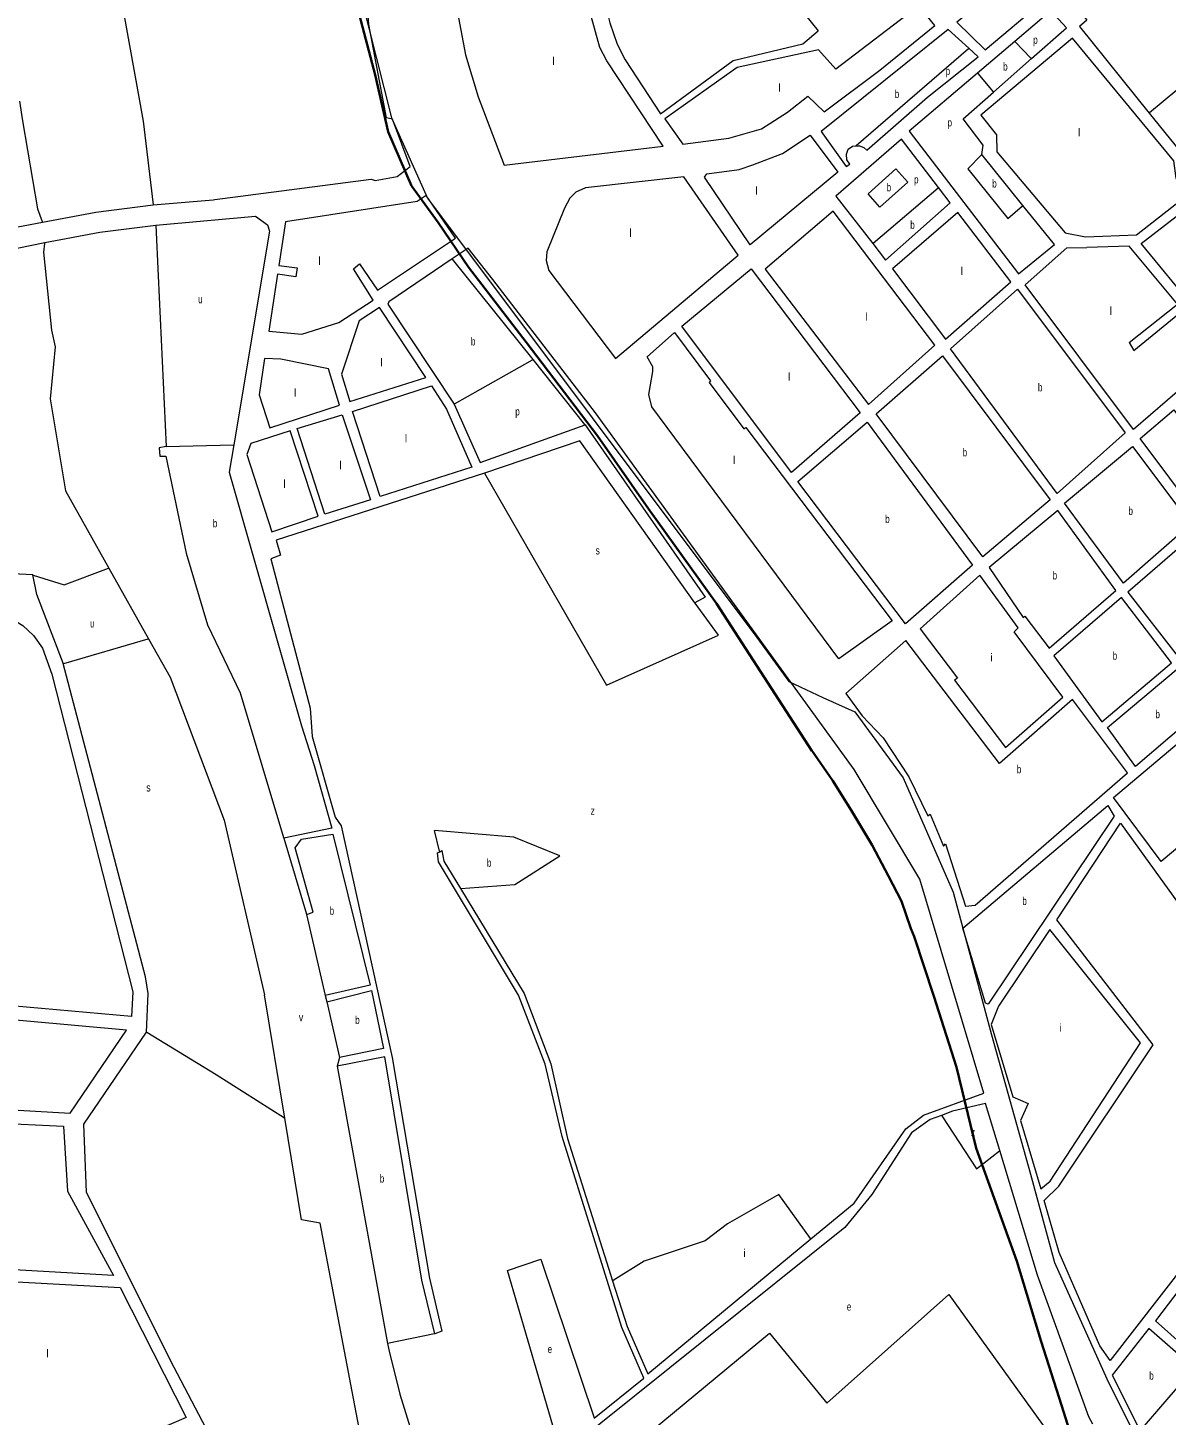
# Model space of a CAD drawing. Extents: x 639657 to 671642, y 222838 to 252123.
# Drawn here: x 653020 to 654443, y 230977 to 232711 of the extents above; entities that cross this region are included whole.
import ezdxf

# ---------------------------------------------------------------- set-up
doc = ezdxf.new("R2010")
doc.units = 0
doc.header["$LTSCALE"] = 4
for name, color, linetype, lineweight in [('1', 7, 'Continuous', 13), ('21', 7, 'Continuous', 13), ('5', 7, 'Continuous', 13), ('57', 7, 'Continuous', 35)]:
    doc.layers.add(name, color=color, linetype=linetype, lineweight=lineweight)
doc.layers.add('7', color=7, linetype='Continuous')

msp = doc.modelspace()

# ---------------------------------------------------------------- linework, layer by layer
at = {"layer": '1'}
msp.add_line((653332.296, 232403.231), (653321.48, 232332.04), dxfattribs=at)
for points in [[(653911.143, 232855.723), (653870.92, 232825.07), (653731.52, 232800.25), (653728.35, 232794.64), (653747.46, 232717.32), (653756.92, 232691), (653766.81, 232671.28)], [(653911.143, 232855.723), (653935.122, 232828.128), (653967.271, 232758.041), (654007.973, 232707.728)], [(654490.49, 232662.19), (654501.05, 232672.47), (654391.99, 232805.49), (654323.08, 232746.16), (654343.43, 232720.76), (654334.17, 232712.83), (654421.359, 232604.808), (654504.93, 232501.27)], [(654209.868, 232741.381), (654180.96, 232718.36), (654216.55, 232683.9), (654286.75, 232743.02), (654266.871, 232767.837), (654257.61, 232779.4)], [(653254.14, 232496.55), (653449.43, 232522.03), (653454.39, 232520.57), (653481.84, 232525.52), (653498.06, 232538.11), (653476.09, 232597.16), (653468.56, 232598.6), (653446.33, 232715.38), (653443.19, 232757), (653437.95, 232767.04)], [(654274.154, 232672.782), (654317.84, 232711.37), (654298.33, 232732.47), (654253.466, 232694.311), (654206.676, 232654.513)], [(653766.81, 232671.28), (653810.74, 232603.87), (653901.84, 232670.59), (653988.5, 232691.33), (654007.973, 232707.728)], [(654170.2, 232709.15), (654011.51, 232581.71), (654043, 232538.03), (654047.3, 232540.81), (654043.66, 232546.41), (654043.04, 232553.5), (654045.41, 232559.5), (654050.58, 232563.57), (654054.985, 232563.775)], [(654054.985, 232563.775), (654059.39, 232563.98), (654064.98, 232561.82), (654068.62, 232558.38), (654144.42, 232624.57), (654207.72, 232675.12), (654196.025, 232685.728), (654170.2, 232709.15)], [(654212.16, 232553.1), (654213.91, 232564.69), (654189.06, 232597.62), (654226.831, 232630.983), (654274.154, 232672.782)], [(654206.676, 232654.513), (654121.54, 232582.1), (654258.23, 232403.92)], [(654111.85, 232572.24), (654030.02, 232500.9), (654075.959, 232441.673)], [(654075.959, 232441.673), (654091.94, 232421.07), (654172.91, 232492.4), (654158.186, 232511.652), (654111.85, 232572.24)], [(654258.23, 232403.92), (654303.22, 232440.54), (654263.681, 232489.414), (654212.16, 232553.1)], [(652720.53, 232511.37), (652910.96, 232444.32), (653038.796, 232468.37)], [(653177.12, 232489.88), (653252.14, 232496.377), (653254.14, 232496.55)], [(653321.48, 232332.04), (653362.75, 232328.36), (653409.03, 232343.13), (653451.98, 232370.75), (653427.16, 232410.02), (653434.84, 232416.53), (653457.46, 232383.46), (653554.88, 232448.24), (653518.13, 232501.58), (653507.02, 232494.19), (653342.25, 232468.75), (653333.988, 232414.368), (653356.978, 232411.169), (653355.52, 232400.227), (653332.296, 232403.231)], [(653038.796, 232468.37), (653105.341, 232480.889), (653177.12, 232489.88)], [(653180.28, 232464.6), (653304.916, 232475.694), (653319.93, 232465.13), (653322.36, 232456.99), (653277.971, 232190.204)], [(653041.627, 232442.86), (653110.66, 232455.72), (653180.28, 232464.6)], [(653026.9, 232027.46), (652943.44, 232031.79), (652934.28, 232038.17), (652926.35, 232051.32), (652904.52, 232213.22), (652891.17, 232412.22), (653041.627, 232442.86)], [(653550.766, 232422.451), (653471.54, 232368.77), (653470.07, 232365.75), (653552.95, 232240.92)], [(653998.749, 231197.671), (654052.77, 231242.38), (654117.157, 231335.283), (654139.227, 231352.322), (654214.969, 231379.833), (654134.9, 231647.26), (654052.99, 231784.28), (653729.498, 232230.254), (653601.27, 232396.7), (653570.66, 232435.93), (653550.766, 232422.451)], [(654266.57, 232389.94), (654318.26, 232436.21), (654343.508, 232436.939)], [(654396.286, 232318.109), (654456.69, 232365.86), (654396.27, 232438.39), (654343.508, 232436.939)], [(654508.11, 232300.87), (654401.53, 232209.21), (654266.57, 232389.94)], [(654396.286, 232318.109), (654402.15, 232307.839), (654461.83, 232356.61), (654508.11, 232300.87)], [(653552.95, 232240.92), (653585.77, 232168.12), (653716.8, 232215.17)], [(653716.8, 232215.17), (653866.64, 231999.86), (653853.86, 231992.57)], [(653277.971, 232190.204), (653272.24, 232155.76), (653362.56, 231838.78), (653378.25, 231789.35), (653400.12, 231711.21), (653340.289, 231698.47)], [(653853.86, 231992.57), (653710.02, 232195.22), (653591.071, 232154.78)], [(653591.071, 232154.78), (653330.94, 232070.79), (653336.25, 232052.38), (653324.06, 232047.79), (653373.44, 231860.83), (653375.84, 231825.41), (653404.67, 231724.81), (653412.12, 231713.73), (653475.84, 231424.34), (653522.13, 231148.54), (653537.58, 231082.38), (653529.03, 231079.06)], [(653064.813, 231916.681), (653064.65, 231917.3), (653031.8, 232003.11), (653026.9, 232027.46)], [(653168.59, 231456.21), (653171.05, 231504.19), (653167.71, 231525.34), (653064.813, 231916.681)], [(653368.736, 231603.299), (653376.79, 231606.1), (653354.47, 231686.58), (653362.28, 231697.21), (653401.51, 231703.71), (653448.03, 231514.63), (653392.083, 231501.891)], [(653728.181, 230973.697), (653790.22, 231023.66), (653762.67, 231087.14), (653687.88, 231325.84), (653666.73, 231416.21), (653633.4, 231502.13), (653533.47, 231668.85), (653532.25, 231680), (653535.02, 231681.645)], [(653535.02, 231681.645), (653537.79, 231683.29), (653540.33, 231669.79), (653561.081, 231635.508)], [(653561.081, 231635.508), (653640.46, 231504.37), (653674.04, 231416.3), (653694.78, 231323.35), (653751.031, 231145.281)], [(653393.874, 231494.111), (653450.05, 231507.99), (653464.95, 231435.8), (653409.88, 231424.59)], [(652950.245, 231361.717), (653073.43, 231354.91), (653143.68, 231458.46), (652954.246, 231475.811), (652854.587, 231484.939), (652785.47, 231491.27)], [(653677.088, 230084.783), (653649.09, 230151.27), (653625.23, 230160.61), (653531.58, 230404.73), (653514.21, 230417.21), (653274.31, 230901.89), (653198.71, 231045.76), (653093.78, 231256.09), (653090.36, 231340.97), (653168.59, 231456.21)], [(653529.03, 231079.06), (653512.71, 231146.06), (653466.59, 231425.3), (653406.857, 231413.587)], [(654234.714, 231307.997), (654216.92, 231366.93), (654175.74, 231357.15), (654161.81, 231351.99)], [(654161.81, 231351.99), (654147.88, 231346.83), (654124.39, 231330.31), (654075.02, 231253.38), (654041.32, 231211.91), (653692.23, 230932.1), (653691.711, 230930.87)], [(654350.754, 230966.311), (654345.98, 230975.39), (654281.74, 231152.25), (654234.714, 231307.997)], [(653751.031, 231145.281), (653769.1, 231088.08), (653795.13, 231029.15), (653998.749, 231197.671)]]:
    msp.add_lwpolyline(points, dxfattribs=at)
for points in [[(653708.83, 232790.82), (653701.92, 232795.92), (653620.41, 232782.55), (653551.42, 232761.57), (653567.37, 232677.35), (653583.05, 232625.11), (653615.77, 232539.55), (653814.25, 232563.58), (653743.77, 232670.07), (653735.26, 232686.74), (653724.19, 232725.92)], [(653906.64, 232661.83), (653816.42, 232597.58), (653838.71, 232565.73), (653896.21, 232573.53), (653936.91, 232585.04), (653969.39, 232605.72), (653995.04, 232625.74), (654015.44, 232606.4), (654084.76, 232658.22), (654153.45, 232714.13), (654133.52, 232738.88), (654029.96, 232659.64), (654008.12, 232683.99)], [(654341.93, 232450.12), (654405.54, 232452.75), (654468.84, 232502.22), (654454.92, 232523.3), (654452.18, 232545), (654325.33, 232698.46), (654211.2, 232602.29), (654230.7, 232577.54), (654231.08, 232556.27), (654316.37, 232454.9)], [(653963.16, 232554.15), (653997.85, 232577.15), (654032.5, 232530.95), (653922.87, 232440.27), (653865.69, 232524.54), (653868.66, 232528.86), (653908.99, 232534.36), (653926.12, 232539.88)], [(653754.61, 232297.81), (653907.73, 232427.26), (653840.12, 232525.18), (653717.17, 232511.23), (653705.19, 232505.98), (653697.73, 232498.19), (653690.96, 232485.89), (653669.08, 232431.19), (653667.88, 232420.45), (653671.21, 232408.03)], [(654559.11, 232421.23), (654479.03, 232359.36), (654411.1, 232441.57), (654474.83, 232491.03), (654510.48, 232483.21)], [(654026.4, 232482.03), (653941.52, 232409.55), (654070.67, 232240.7), (654153.58, 232314.61)], [(654248.53, 232393.64), (654182.12, 232480.57), (654100.72, 232409.88), (654166.92, 232322.09)], [(653837.39, 232338.44), (653924.27, 232410.11), (654060.12, 232229.99), (653974.48, 232155.64)], [(653151.84, 231506.48), (653149.99, 231475.5), (652718.68, 231513.81), (652361.3, 232041.19), (652356.66, 232055.84), (652361.34, 232147.36), (652674.72, 232304.73), (652731.99, 232330.34), (652876.48, 232402.61), (652880.98, 232309.84), (652890.22, 232200.82), (652915.07, 232049.6), (652925.1, 232030.16), (652960.43, 231996.92), (653014.5, 231964.42), (653027.78, 231951.79), (653038.8, 231935.89), (653050.52, 231903.38)], [(654391.42, 232204.94), (654306.37, 232129.12), (654173.12, 232310.05), (654256.68, 232384.81)], [(653412.36, 232278.56), (653422.96, 232244.1), (653517.87, 232274.09), (653460, 232361.59), (653434.58, 232345.06)], [(653917.27, 232211.67), (654100.24, 231969.99), (654033.6, 231922.45), (653800.22, 232237.47), (653796.43, 232252.89), (653801.35, 232281.9), (653801.08, 232287.69), (653794.11, 232300.08), (653828.22, 232330.42), (653873.18, 232270.08), (653871.48, 232267.92), (653915.13, 232210.15)], [(654297.54, 232121.19), (654213.35, 232050.09), (654080.1, 232228.87), (654163.22, 232301.27)], [(653316.33, 232298.13), (653309.45, 232252.8), (653322.9, 232211.28), (653409.89, 232239.7), (653395.98, 232285.07), (653336.64, 232297.34)], [(653575.3, 232162.35), (653460.47, 232125.54), (653426.28, 232231.9), (653524.83, 232263.85), (653543.55, 232234.83)], [(654524.91, 232134.17), (654484, 232099.05), (654410.1, 232198.02), (654452.3, 232234)], [(653448.47, 232121.36), (653391.69, 232103.28), (653356.85, 232210.49), (653413.21, 232227.71)], [(654068.9, 232218.37), (654200.45, 232039.65), (654116.75, 231966.47), (653982.3, 232144.14)], [(653293.96, 232177.99), (653325.27, 232081.47), (653383.33, 232100.85), (653348.07, 232207.63), (653299, 232191.98)], [(654473.24, 232091.13), (654389.05, 232017.25), (654315.58, 232117.07), (654400.62, 232187.95)], [(654221.49, 232036.97), (654263.93, 231974.32), (654265.9, 231976.07), (654296.39, 231935.9), (654379.64, 232008.19), (654307.18, 232107.85)], [(654480.74, 232080.59), (654394.61, 232005.99), (654457.32, 231925.11), (654543.719, 231999.715)], [(654257.8, 231961.27), (654209.87, 232027.2), (654135.1, 231960.24), (654181.71, 231898.69), (654178.08, 231896.08), (654241.9, 231811.89), (654313.32, 231874.77), (654252.54, 231956.41)], [(654449.01, 231917.52), (654386.94, 231999.14), (654302.07, 231926.27), (654362, 231843.98)], [(654234.35, 231791.84), (654117.18, 231945.7), (654042.56, 231879.13), (654062.83, 231851.34), (654089.11, 231823.82), (654121.19, 231775.27), (654144.89, 231726.23), (654147.66, 231728.61), (654164.18, 231688.33), (654166.94, 231691.58), (654191.77, 231613.74), (654203.8, 231614.69), (654394.22, 231780.18), (654325.39, 231871.64)], [(654436.13, 231669.38), (654376.89, 231749.31), (654590.58, 231929.8), (654648.57, 231847.08)], [(654404.25, 231788.21), (654369.38, 231836.73), (654455.12, 231908.76), (654489.98, 231861.31)], [(654188.38, 231586.2), (654369.46, 231739.15), (654377.54, 231726.1), (654220.04, 231491), (654216.8, 231492.26)], [(654305.89, 231596.57), (654385.36, 231717.35), (654630.26, 231377.94), (654372.4, 231045.69), (654359.55, 231063.86), (654308.78, 231180.84), (654290.1, 231245.83), (654308.64, 231263.61), (654426.28, 231440.38)], [(654410.35, 231442.62), (654297.2, 231584.25), (654232.96, 231488.73), (654223.94, 231465.45), (654250.82, 231375.37), (654270.03, 231366.92), (654260.77, 231345.78), (654285.88, 231260.2), (654297.83, 231269.97)], [(653127.47, 231151.9), (652879.06, 231165.91), (652888.78, 231346.73), (653065.13, 231338.71), (653069.97, 231257.15)], [(653218.24, 230974.29), (653132.57, 230937.29), (652977.05, 230943.26), (652981.72, 231056.48), (652872.58, 231062.29), (652877.25, 231151.25), (653135.7, 231136.97)], [(654429.12, 231095.37), (654486.57, 231044.23), (654527.61, 231092.93), (654467.56, 231145.55)], [(654420.83, 231085.63), (654374.94, 231027.22), (654409.99, 230957.84), (654477.41, 231035.99)]]:
    msp.add_lwpolyline(points, close=True, dxfattribs=at)
at = {"layer": '21'}
for points in [[(654054.985, 232563.775), (654055.485, 232564.207), (654195.525, 232685.296), (654196.025, 232685.728)], [(654253.466, 232694.311), (654253.946, 232693.811), (654273.674, 232673.282), (654274.154, 232672.782)], [(654206.676, 232654.513), (654207.104, 232654.013), (654226.403, 232631.483), (654226.831, 232630.983)], [(654490.49, 232662.19), (654489.99, 232661.775), (654421.859, 232605.223), (654421.359, 232604.808)], [(654212.16, 232553.1), (654211.672, 232552.6), (654194.705, 232535.231), (654244.551, 232472.882), (654263.181, 232488.982), (654263.681, 232489.414)], [(654075.959, 232441.673), (654076.459, 232442.099), (654157.686, 232511.226), (654158.186, 232511.652)], [(653651.602, 232296.565), (653551.167, 232421.951), (653550.766, 232422.451)], [(653552.95, 232240.92), (653553.45, 232241.202), (653651.102, 232296.283), (653651.602, 232296.565)], [(653716.8, 232215.17), (653716.399, 232215.67), (653651.602, 232296.565)], [(653193.54, 232187.87), (653277.471, 232190.19), (653277.971, 232190.204)], [(653591.071, 232154.78), (653743.348, 231889.578), (653883.317, 231952.315), (653854.226, 231992.07), (653853.86, 231992.57)], [(653026.9, 232027.46), (653027.4, 232027.301), (653065.818, 232015.102), (653121.239, 232035.897), (653121.739, 232036.085)], [(653064.813, 231916.681), (653065.313, 231916.827), (653170.883, 231947.557), (653171.383, 231947.703)], [(653535.02, 231681.645), (653534.897, 231682.145), (653528.564, 231707.926)], [(653561.081, 231635.508), (653561.581, 231635.546), (653628.939, 231640.732), (653685.274, 231676.336), (653627.786, 231699.586), (653528.564, 231707.926)], [(653168.59, 231456.21), (653169.09, 231455.905), (653255.99, 231402.982), (653341.067, 231348.999), (653341.567, 231348.682)], [(654161.81, 231351.99), (654162.138, 231351.49), (654205.551, 231285.299), (654234.214, 231307.608), (654234.714, 231307.997)], [(653998.749, 231197.671), (653998.388, 231198.171), (653958.762, 231252.986), (653894.414, 231216.433), (653866.502, 231195.286), (653790.39, 231169.898), (653751.531, 231145.594), (653751.031, 231145.281)], [(653684.621, 230937.041), (653684.474, 230937.542), (653619.714, 231158.358), (653661.23, 231172.206), (653728.012, 230974.197), (653728.181, 230973.697)], [(653529.03, 231079.06), (653528.53, 231078.958), (653470.006, 231066.972)]]:
    msp.add_lwpolyline(points, dxfattribs=at)
for points in [[(654070.091, 232503.69), (654105.019, 232535.001), (654119.937, 232518.36), (654085.009, 232487.049)], [(653925.33, 230670.35), (653760.407, 230925.249), (653947.229, 231079.886), (654018.729, 230992.181), (654170.954, 231128.354), (654295.502, 230955.253)]]:
    msp.add_lwpolyline(points, close=True, dxfattribs=at)
at = {"layer": '5'}
for p, q in [((653112.15, 232886.35), (653164.81, 232594.53)), ((653164.81, 232594.53), (653177.12, 232489.88)), ((653040.03, 232430.87), (653050.09, 232333.59)), ((653050.09, 232333.59), (653054.8, 232312.58)), ((653054.8, 232312.58), (653048.51, 232247.73)), ((653048.51, 232247.73), (653067.55, 232132.56)), ((653193.54, 232187.87), (653184.74, 232186.3)), ((653184.74, 232186.3), (653185.26, 232175.79)), ((653185.26, 232175.79), (653192.78, 232175.85)), ((653192.78, 232175.85), (653218.28, 232054.61)), ((653218.28, 232054.61), (653245.06, 231964.94)), ((653245.06, 231964.94), (653285.94, 231880.15)), ((653198.25, 231899.87), (653265.89, 231720.98)), ((653285.94, 231880.15), (653339.97, 231699.535)), ((653265.89, 231720.98), (653316.33, 231502.72)), ((653409.88, 231424.59), (653406.857, 231413.587)), ((653385.61, 231217.49), (653362.41, 231221.46)), ((653457.8, 230839.06), (653385.61, 231217.49)), ((653471.73, 231057.51), (653485.3, 231003.79)), ((653485.3, 231003.79), (653507.7, 230931.29))]:
    msp.add_line(p, q, dxfattribs=at)
for points in [[(653009.94, 232619.64), (653014.021, 232595.217), (653032.45, 232484.93)], [(653032.45, 232484.93), (653038.497, 232469.15), (653038.796, 232468.37)], [(653180.28, 232464.6), (653183.32, 232401.15), (653193.54, 232187.87)], [(653041.627, 232442.86), (653041.497, 232441.88), (653040.03, 232430.87)], [(653067.55, 232132.56), (653121.739, 232036.085), (653171.383, 231947.703), (653198.25, 231899.87)], [(653339.97, 231699.535), (653340.289, 231698.47), (653368.66, 231603.63)], [(653368.66, 231603.63), (653368.736, 231603.299), (653392.083, 231501.891), (653393.874, 231494.111), (653409.88, 231424.59)], [(653362.41, 231221.46), (653341.567, 231348.682), (653316.33, 231502.72)], [(653406.857, 231413.587), (653470.006, 231066.972), (653471.73, 231057.51)]]:
    msp.add_lwpolyline(points, dxfattribs=at)
at = {"layer": '57', "lineweight": 13}
msp.add_lwpolyline([(652945.996, 234527.229), (653145.253, 233991.849), (653395.89, 233297.234), (653422.208, 232927.358), (653427.221, 232786.93), (653474.842, 232598.858), (653519.957, 232498.552), (653931.002, 231949.38), (653971.104, 231894.212), (654013.712, 231874.151), (654053.814, 231856.597), (654113.967, 231773.845), (654176.627, 231630.91), (654224.248, 231452.868), (654273.122, 231278.588), (654303.199, 231168.252), (654368.365, 231022.809), (654441.049, 230877.366)], dxfattribs=at)
at = {"layer": '57'}
for points in [[(654000.091, 231807.779), (653880.787, 231991.887), (653795.735, 232110.004), (653732.263, 232201.45), (653643.118, 232318.292), (653571.045, 232412.282), (653532.962, 232468.165), (653499.957, 232513.888), (653470.76, 232581.202), (653454.502, 232652.536), (653416.809, 232795.209)], [(654000, 231807.886), (654000, 231807.886), (654026.139, 231770.261), (654048.988, 231733.428), (654075.132, 231689.808), (654095.476, 231650.838), (654111.866, 231619.833), (654123.399, 231585.429), (654127.63, 231575.759), (654152.38, 231500.982), (654180.489, 231412.275), (654205.127, 231311.075), (654255.801, 231169.756), (654286.424, 231069.395), (654311.724, 230990.07), (654353.886, 230856.725)]]:
    msp.add_lwpolyline(points, dxfattribs=at)

# ---------------------------------------------------------------- texts
at = {"layer": '7'}
for s, width, p in [('p', 0.75, (654276.448, 232691.345)), ('b', 0.75, (654238.894, 232657.908)), ('p', 0.75, (654167.056, 232652.336)), ('b', 0.75, (654103.479, 232623.59)), ('p', 0.75, (654169.425, 232587.98)), ('b', 0.75, (654093.421, 232506.924)), ('p', 0.75, (654127.642, 232516.828)), ('b', 0.75, (654225.246, 232511.714)), ('b', 0.75, (654122.866, 232460.012)), ('u', 0.7, (653233.469, 232367.158)), ('b', 0.75, (653574.043, 232314.333)), ('b', 0.75, (654282.332, 232256.965)), ('p', 0.75, (653629.447, 232226.794)), ('b', 0.75, (654188.32, 232175.68)), ('b', 0.75, (654395.434, 232102.6)), ('b', 0.75, (653251.63, 232087.082)), ('b', 0.75, (654091.523, 232092.42)), ('s', 0.8, (653729.751, 232053.13)), ('b', 0.75, (654300.703, 232021.875)), ('u', 0.7, (653098.426, 231961.872)), ('b', 0.75, (654375.719, 231921.56)), ('b', 0.75, (654429.156, 231848.485)), ('b', 0.75, (654255.97, 231779.72)), ('s', 0.8, (653168.57, 231756.854)), ('z', 0.8, (653723.512, 231727.767)), ('b', 0.75, (653594.006, 231662.817)), ('b', 0.75, (654262.863, 231615.075)), ('b', 0.75, (653397.594, 231602.8)), ('v', 0.85, (653359.006, 231469.781)), ('b', 0.75, (653429.468, 231466.29)), ('z', 0.8, (654198.64, 231326.174)), ('b', 0.75, (653460.232, 231268.147)), ('e', 0.75, (654043.581, 231108.029)), ('e', 0.75, (653669.937, 231054.945)), ('b', 0.75, (654421.412, 231021.735))]:
    msp.add_text(s, height=10, dxfattribs=dict(at, width=width)).set_placement(p)
for s, p in [('l', (653675.586, 232664.833)), ('l', (653958.04, 232631.513)), ('l', (654332.253, 232575.492)), ('l', (653929.335, 232502.829)), ('l', (653772.033, 232449.976)), ('l', (653383.539, 232414.97)), ('l', (654185.647, 232402.381)), ('l', (654066.897, 232345.166)), ('l', (654371.836, 232352.502)), ('l', (653460.814, 232288.037)), ('l', (653970.138, 232270.347)), ('l', (653352.921, 232250.104)), ('l', (653491.432, 232193.203)), ('l', (653409.783, 232159.646)), ('l', (653901.233, 232166.187)), ('l', (653339.799, 232136.302)), ('i', (654222.951, 231919.545)), ('i', (654308.822, 231456.538)), ('i', (653914.421, 231174.961)), ('l', (653043.646, 231049.714))]:
    msp.add_text(s, height=10, dxfattribs=at).set_placement(p)

doc.saveas('drawing.dxf')
